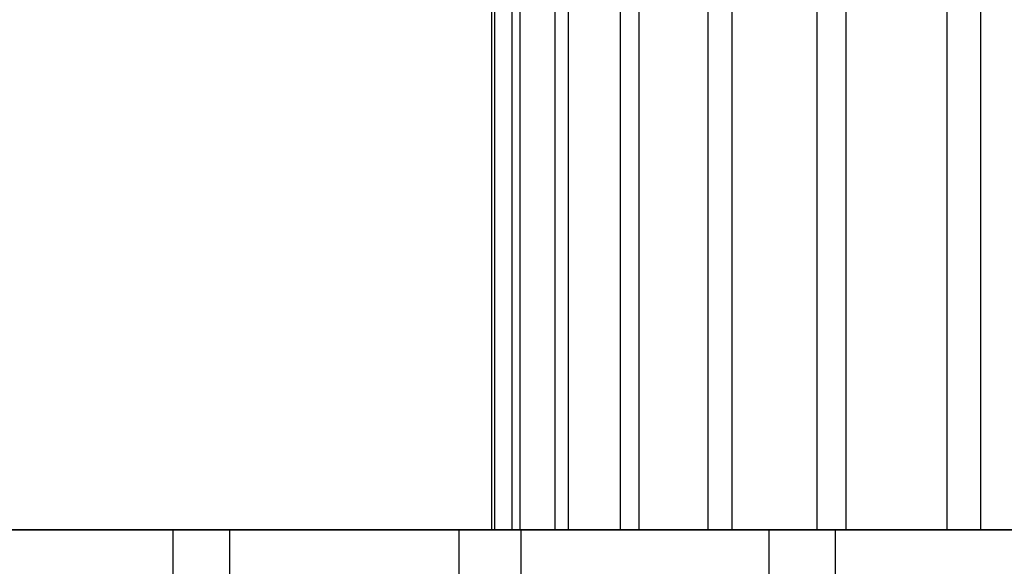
# Model space of a CAD drawing. Extents: x -172 to 172, y -29 to 28.
# Tile 402 of 656: x -7.89 to -6.03, y -20.37 to -19.34. Entities that reach past the tile are written whole.
import ezdxf

# ---------------------------------------------------------------- set-up
doc = ezdxf.new("R2010")
doc.units = 0
doc.header["$LTSCALE"] = 25.4
doc.layers.get('0').update_dxf_attribs({"linetype": 'CONTINUOUS'})

# ---------------------------------------------------------------- blocks, each defined once
blk = doc.blocks.new('RYFLO_AURA_STL')
at = {"color": 0}
for p, q in [((-7.599, -20.2997, -1236.7498), (-8.0915, -20.2997, -1237.374)), ((-7.599, -20.2997, -1236.7498), (-8.0915, -20.2997, -1237.374)), ((-7.9943, -20.2997, -1249.2577), (-7.4918, -20.2997, -1249.8738)), ((-7.9943, -20.2997, -1249.2577), (-7.4918, -20.2997, -1249.8738)), ((-7.599, -27.7997, -1236.7498), (-7.599, -20.2997, -1236.7498)), ((-7.0585, -20.2997, -1236.1665), (-7.599, -20.2997, -1236.7498)), ((-7.599, -27.7997, -1236.7498), (-7.599, -20.2997, -1236.7498)), ((-7.0585, -20.2997, -1236.1665), (-7.599, -20.2997, -1236.7498)), ((-7.4918, -27.7997, -1249.8738), (-7.4918, -20.2997, -1249.8738)), ((-7.4918, -20.2997, -1249.8738), (-6.9418, -20.2997, -1250.4481)), ((-7.4918, -27.7997, -1249.8738), (-7.4918, -20.2997, -1249.8738)), ((-7.4918, -20.2997, -1249.8738), (-6.9418, -20.2997, -1250.4481)), ((-7.0585, -27.7997, -1236.1665), (-7.0585, -20.2997, -1236.1665)), ((-6.4734, -20.2997, -1235.6282), (-7.0585, -20.2997, -1236.1665)), ((-7.0585, -27.7997, -1236.1665), (-7.0585, -20.2997, -1236.1665)), ((-6.4734, -20.2997, -1235.6282), (-7.0585, -20.2997, -1236.1665)), ((-6.9418, -27.7997, -1250.4481), (-6.9418, -20.2997, -1250.4481)), ((-6.9418, -20.2997, -1250.4481), (-6.348, -20.2997, -1250.9769)), ((-6.9418, -27.7997, -1250.4481), (-6.9418, -20.2997, -1250.4481)), ((-6.9418, -20.2997, -1250.4481), (-6.348, -20.2997, -1250.9769)), ((-6.4734, -27.7997, -1235.6282), (-6.4734, -20.2997, -1235.6282)), ((-5.8474, -20.2997, -1235.1379), (-6.4734, -20.2997, -1235.6282)), ((-6.4734, -27.7997, -1235.6282), (-6.4734, -20.2997, -1235.6282)), ((-5.8474, -20.2997, -1235.1379), (-6.4734, -20.2997, -1235.6282)), ((-6.348, -27.7997, -1250.9769), (-6.348, -20.2997, -1250.9769)), ((-6.348, -20.2997, -1250.9769), (-5.714, -20.2997, -1251.4568)), ((-6.348, -27.7997, -1250.9769), (-6.348, -20.2997, -1250.9769)), ((-6.348, -20.2997, -1250.9769), (-5.714, -20.2997, -1251.4568))]:
    blk.add_line(p, q, dxfattribs=at)

msp = doc.modelspace()

# ---------------------------------------------------------------- linework, layer by layer
at = {"color": 0}
for p, q in [((-6.9968, -20.2997, -1243.4603), (-6.9968, -19.2997, -1243.4603)), ((-6.9968, -20.2997, -1243.4603), (-6.9968, -19.2997, -1243.4603)), ((-6.9917, -20.2997, -1242.9102), (-6.9917, -19.2997, -1242.9102)), ((-6.9917, -20.2997, -1242.9102), (-6.9917, -19.2997, -1242.9102)), ((-6.9587, -20.2997, -1244.0092), (-6.9587, -19.2997, -1244.0092)), ((-6.9587, -20.2997, -1244.0092), (-6.9587, -19.2997, -1244.0092)), ((-6.9434, -20.2997, -1242.3619), (-6.9434, -19.2997, -1242.3619)), ((-6.9434, -20.2997, -1242.3619), (-6.9434, -19.2997, -1242.3619)), ((-6.8776, -20.2997, -1244.5535), (-6.8776, -19.2997, -1244.5535)), ((-6.8776, -20.2997, -1244.5535), (-6.8776, -19.2997, -1244.5535)), ((-6.8522, -20.2997, -1241.8193), (-6.8522, -19.2997, -1241.8193)), ((-6.8522, -20.2997, -1241.8193), (-6.8522, -19.2997, -1241.8193)), ((-6.754, -20.2997, -1245.0896), (-6.754, -19.2997, -1245.0896)), ((-6.754, -20.2997, -1245.0896), (-6.754, -19.2997, -1245.0896)), ((-6.7187, -20.2997, -1241.2856), (-6.7187, -19.2997, -1241.2856)), ((-6.7187, -20.2997, -1241.2856), (-6.7187, -19.2997, -1241.2856)), ((-6.5886, -20.2997, -1245.6144), (-6.5886, -19.2997, -1245.6144)), ((-6.5886, -20.2997, -1245.6144), (-6.5886, -19.2997, -1245.6144)), ((-6.5436, -20.2997, -1240.7639), (-6.5436, -19.2997, -1240.7639)), ((-6.5436, -20.2997, -1240.7639), (-6.5436, -19.2997, -1240.7639)), ((-6.3826, -20.2997, -1246.1246), (-6.3826, -19.2997, -1246.1246)), ((-6.3826, -20.2997, -1246.1246), (-6.3826, -19.2997, -1246.1246)), ((-6.3281, -20.2997, -1240.2577), (-6.3281, -19.2997, -1240.2577)), ((-6.3281, -20.2997, -1240.2577), (-6.3281, -19.2997, -1240.2577)), ((-6.1371, -20.2997, -1246.6171), (-6.1371, -19.2997, -1246.6171)), ((-6.1371, -20.2997, -1246.6171), (-6.1371, -19.2997, -1246.6171)), ((-6.0736, -20.2997, -1239.7699), (-6.0736, -19.2997, -1239.7699)), ((-6.0736, -20.2997, -1239.7699), (-6.0736, -19.2997, -1239.7699)), ((-6.9587, -20.2997, -1244.0092), (-6.9968, -20.2997, -1243.4603)), ((-6.9968, -20.2997, -1243.4603), (-6.9917, -20.2997, -1242.9102)), ((-6.9968, -20.2997, -1243.4603), (-6.9917, -20.2997, -1242.9102)), ((-6.9587, -20.2997, -1244.0092), (-6.9968, -20.2997, -1243.4603)), ((-6.9917, -20.2997, -1242.9102), (-6.9434, -20.2997, -1242.3619)), ((-6.9917, -20.2997, -1242.9102), (-6.9434, -20.2997, -1242.3619)), ((-6.8776, -20.2997, -1244.5535), (-6.9587, -20.2997, -1244.0092)), ((-6.8776, -20.2997, -1244.5535), (-6.9587, -20.2997, -1244.0092)), ((-6.9434, -20.2997, -1242.3619), (-6.8522, -20.2997, -1241.8193)), ((-6.9434, -20.2997, -1242.3619), (-6.8522, -20.2997, -1241.8193)), ((-6.754, -20.2997, -1245.0896), (-6.8776, -20.2997, -1244.5535)), ((-6.754, -20.2997, -1245.0896), (-6.8776, -20.2997, -1244.5535)), ((-6.8522, -20.2997, -1241.8193), (-6.7187, -20.2997, -1241.2856)), ((-6.8522, -20.2997, -1241.8193), (-6.7187, -20.2997, -1241.2856)), ((-6.5886, -20.2997, -1245.6144), (-6.754, -20.2997, -1245.0896)), ((-6.5886, -20.2997, -1245.6144), (-6.754, -20.2997, -1245.0896)), ((-6.7187, -20.2997, -1241.2856), (-6.5436, -20.2997, -1240.7639)), ((-6.7187, -20.2997, -1241.2856), (-6.5436, -20.2997, -1240.7639)), ((-6.3826, -20.2997, -1246.1246), (-6.5886, -20.2997, -1245.6144)), ((-6.3826, -20.2997, -1246.1246), (-6.5886, -20.2997, -1245.6144)), ((-6.5436, -20.2997, -1240.7639), (-6.3281, -20.2997, -1240.2577)), ((-6.5436, -20.2997, -1240.7639), (-6.3281, -20.2997, -1240.2577)), ((-6.1371, -20.2997, -1246.6171), (-6.3826, -20.2997, -1246.1246)), ((-6.1371, -20.2997, -1246.6171), (-6.3826, -20.2997, -1246.1246)), ((-6.3281, -20.2997, -1240.2577), (-6.0736, -20.2997, -1239.7699)), ((-6.3281, -20.2997, -1240.2577), (-6.0736, -20.2997, -1239.7699)), ((-5.8537, -20.2997, -1247.0886), (-6.1371, -20.2997, -1246.6171)), ((-5.8537, -20.2997, -1247.0886), (-6.1371, -20.2997, -1246.6171)), ((-6.0736, -20.2997, -1239.7699), (-5.7814, -20.2997, -1239.3036)), ((-6.0736, -20.2997, -1239.7699), (-5.7814, -20.2997, -1239.3036))]:
    msp.add_line(p, q, dxfattribs=at)

# ---------------------------------------------------------------- block references
msp.add_blockref('RYFLO_AURA_STL', (0, 0), dxfattribs=at)

doc.saveas('drawing.dxf')
